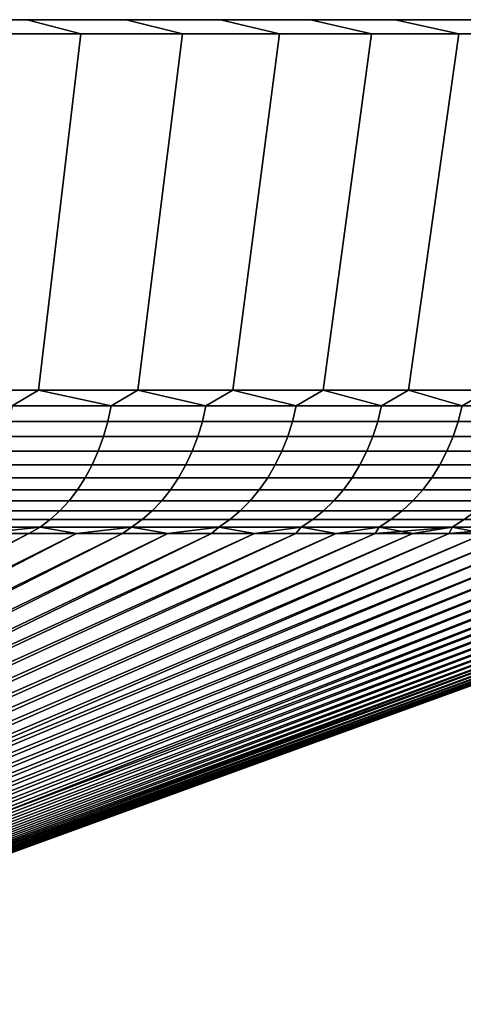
# Model space of a CAD drawing. Header units: metres. Extents: x -109 to 109, y -100 to 58.
# Tile 640 of 642: x 97.74 to 102.48, y 47.97 to 58.5. Entities that reach past the tile are written whole.
import ezdxf

# ---------------------------------------------------------------- set-up
doc = ezdxf.new("R2010")
doc.units = ezdxf.units.M
doc.layers.add('solid_21_062_100_XXX', color=7, linetype='CONTINUOUS')

msp = doc.modelspace()

# ---------------------------------------------------------------- linework, layer by layer
at = {"layer": 'solid_21_062_100_XXX'}
for points in [[(97.822098, 58.5, 23.389032), (96.71904, 58.5, -24.348904), (95.57299, 58.5, -25.256674), (96.71904, 58.5, 24.348904)], [(97.822098, 58.5, 23.389032), (97.822098, 58.5, -23.389032), (96.71904, 58.5, -24.348904)], [(98.395187, 58.349998, -24.017719), (97.262459, 58.349998, -25.003407), (96.71904, 58.5, -24.348904), (97.822098, 58.5, -23.389032)], [(97.262459, 58.349998, 25.003407), (98.395187, 58.349998, 24.017719), (97.822098, 58.5, 23.389032), (96.71904, 58.5, 24.348904)], [(98.879364, 58.5, 22.379515), (98.879364, 58.5, -22.379515), (97.822098, 58.5, -23.389032)], [(99.480904, 58.349998, -22.981035), (98.395187, 58.349998, -24.017719), (97.822098, 58.5, -23.389032), (98.879364, 58.5, -22.379515)], [(97.822098, 58.5, 23.389032), (98.879364, 58.5, 22.379515), (97.822098, 58.5, -23.389032)], [(98.395187, 58.349998, 24.017719), (99.480904, 58.349998, 22.981035), (98.879364, 58.5, 22.379515), (97.822098, 58.5, 23.389032)], [(99.889153, 58.5, 21.321968), (99.889153, 58.5, -21.321968), (98.879364, 58.5, -22.379515)], [(100.517822, 58.349998, -21.895071), (99.480904, 58.349998, -22.981035), (98.879364, 58.5, -22.379515), (99.889153, 58.5, -21.321968)], [(98.879364, 58.5, 22.379515), (99.889153, 58.5, 21.321968), (98.879364, 58.5, -22.379515)], [(99.480904, 58.349998, 22.981035), (100.517822, 58.349998, 21.895071), (99.889153, 58.5, 21.321968), (98.879364, 58.5, 22.379515)], [(100.848831, 58.5, 20.219122), (100.848831, 58.5, -20.219122), (99.889153, 58.5, -21.321968)], [(101.503326, 58.349998, -20.762558), (100.517822, 58.349998, -21.895071), (99.889153, 58.5, -21.321968), (100.848831, 58.5, -20.219122)], [(99.889153, 58.5, 21.321968), (100.848831, 58.5, 20.219122), (99.889153, 58.5, -21.321968)], [(100.517822, 58.349998, 21.895071), (101.503326, 58.349998, 20.762558), (100.848831, 58.5, 20.219122), (99.889153, 58.5, 21.321968)], [(101.756729, 58.5, 19.07292), (101.756729, 58.5, -19.07292), (100.848831, 58.5, -20.219122)], [(102.435623, 58.349998, -19.585545), (101.503326, 58.349998, -20.762558), (100.848831, 58.5, -20.219122), (101.756729, 58.5, -19.07292)], [(100.848831, 58.5, 20.219122), (101.756729, 58.5, 19.07292), (100.848831, 58.5, -20.219122)], [(101.503326, 58.349998, 20.762558), (102.435623, 58.349998, 19.585545), (101.756729, 58.5, 19.07292), (100.848831, 58.5, 20.219122)], [(102.61058, 58.5, 17.886204), (102.61058, 58.5, -17.886204), (101.756729, 58.5, -19.07292)], [(103.312355, 58.349998, -18.367025), (102.435623, 58.349998, -19.585545), (101.756729, 58.5, -19.07292), (102.61058, 58.5, -17.886204)], [(101.756729, 58.5, 19.07292), (102.61058, 58.5, 17.886204), (101.756729, 58.5, -19.07292)], [(102.435623, 58.349998, 19.585545), (103.312355, 58.349998, 18.367025), (102.61058, 58.5, 17.886204), (101.756729, 58.5, 19.07292)], [(97.942177, 54.537159, -23.52095), (96.833015, 54.537159, -24.48613), (97.262459, 58.349998, -25.003407), (98.395187, 58.349998, -24.017719)], [(96.833015, 54.537159, 24.486128), (97.942177, 54.537159, 23.52095), (98.395187, 58.349998, 24.017719), (97.262459, 58.349998, 25.003407)], [(99.005577, 54.537159, -22.505577), (97.942177, 54.537159, -23.52095), (98.395187, 58.349998, -24.017719), (99.480904, 58.349998, -22.981035)], [(97.942177, 54.537159, 23.52095), (99.005577, 54.537159, 22.505577), (99.480904, 58.349998, 22.981035), (98.395187, 58.349998, 24.017719)], [(100.02095, 54.537159, -21.442179), (99.005577, 54.537159, -22.505577), (99.480904, 58.349998, -22.981035), (100.517822, 58.349998, -21.895071)], [(99.005577, 54.537159, 22.505577), (100.02095, 54.537159, 21.442177), (100.517822, 58.349998, 21.895071), (99.480904, 58.349998, 22.981035)], [(100.986122, 54.537159, -20.333021), (100.02095, 54.537159, -21.442179), (100.517822, 58.349998, -21.895071), (101.503326, 58.349998, -20.762558)], [(100.02095, 54.537159, 21.442177), (100.986122, 54.537159, 20.333021), (101.503326, 58.349998, 20.762558), (100.517822, 58.349998, 21.895071)], [(101.899048, 54.537159, -19.180475), (100.986122, 54.537159, -20.333021), (101.503326, 58.349998, -20.762558), (102.435623, 58.349998, -19.585545)], [(100.986122, 54.537159, 20.333021), (101.899048, 54.537159, 19.180473), (102.435623, 58.349998, 19.585545), (101.503326, 58.349998, 20.762558)], [(102.757767, 54.537159, -17.986994), (101.899048, 54.537159, -19.180475), (102.435623, 58.349998, -19.585545), (103.312355, 58.349998, -18.367025)], [(101.899048, 54.537159, 19.180473), (102.757767, 54.537159, 17.986992), (103.312355, 58.349998, 18.367025), (102.435623, 58.349998, 19.585545)], [(97.664131, 54.368504, -23.721462), (96.833015, 54.537159, -24.48613), (97.942177, 54.537159, -23.52095)], [(97.664131, 54.368504, 23.721462), (97.942177, 54.537159, 23.52095), (96.833015, 54.537159, 24.486128)], [(97.664131, 54.368504, -23.721462), (97.942177, 54.537159, -23.52095), (98.72187, 54.368504, -22.733603)], [(98.72187, 54.368504, 22.733603), (97.942177, 54.537159, 23.52095), (97.664131, 54.368504, 23.721462)], [(98.72187, 54.368504, -22.733603), (97.942177, 54.537159, -23.52095), (99.005577, 54.537159, -22.505577)], [(98.72187, 54.368504, 22.733603), (99.005577, 54.537159, 22.505577), (97.942177, 54.537159, 23.52095)], [(98.72187, 54.368504, -22.733603), (99.005577, 54.537159, -22.505577), (99.733551, 54.368504, -21.698624)], [(99.733551, 54.368504, 21.698624), (99.005577, 54.537159, 22.505577), (98.72187, 54.368504, 22.733603)], [(99.733551, 54.368504, -21.698624), (99.005577, 54.537159, -22.505577), (100.02095, 54.537159, -21.442179)], [(99.733551, 54.368504, 21.698624), (100.02095, 54.537159, 21.442177), (99.005577, 54.537159, 22.505577)], [(99.733551, 54.368504, -21.698624), (100.02095, 54.537159, -21.442179), (100.697083, 54.368504, -20.618671)], [(100.697083, 54.368504, 20.618671), (100.02095, 54.537159, 21.442177), (99.733551, 54.368504, 21.698624)], [(100.697083, 54.368504, -20.618671), (100.02095, 54.537159, -21.442179), (100.986122, 54.537159, -20.333021)], [(100.697083, 54.368504, 20.618671), (100.986122, 54.537159, 20.333021), (100.02095, 54.537159, 21.442177)], [(100.697083, 54.368504, -20.618671), (100.986122, 54.537159, -20.333021), (101.610451, 54.368504, -19.495983)], [(101.610451, 54.368504, 19.495983), (100.986122, 54.537159, 20.333021), (100.697083, 54.368504, 20.618671)], [(101.610451, 54.368504, -19.495983), (100.986122, 54.537159, -20.333021), (101.899048, 54.537159, -19.180475)], [(101.610451, 54.368504, 19.495983), (101.899048, 54.537159, 19.180473), (100.986122, 54.537159, 20.333021)], [(101.610451, 54.368504, -19.495983), (101.899048, 54.537159, -19.180475), (102.471786, 54.368504, -18.332888)], [(102.471786, 54.368504, 18.332888), (101.899048, 54.537159, 19.180473), (101.610451, 54.368504, 19.495983)], [(102.471786, 54.368504, -18.332888), (101.899048, 54.537159, -19.180475), (102.757767, 54.537159, -17.986994)], [(102.471786, 54.368504, 18.332888), (102.757767, 54.537159, 17.986992), (101.899048, 54.537159, 19.180473)], [(102.471786, 54.368504, -18.332888), (102.757767, 54.537159, -17.986994), (103.279282, 54.368504, -17.131792)], [(103.279282, 54.368504, 17.131792), (102.757767, 54.537159, 17.986992), (102.471786, 54.368504, 18.332888)], [(98.72187, 54.368504, 22.733603), (97.664131, 54.368504, 23.721462), (97.629257, 54.201889, 23.682377), (98.685257, 54.201889, 22.696144)], [(97.664131, 54.368504, -23.721462), (98.72187, 54.368504, -22.733603), (98.685257, 54.201889, -22.696144), (97.629257, 54.201889, -23.682377)], [(99.733551, 54.368504, 21.698624), (98.72187, 54.368504, 22.733603), (98.685257, 54.201889, 22.696144), (99.695274, 54.201889, 21.66287)], [(98.72187, 54.368504, -22.733603), (99.733551, 54.368504, -21.698624), (99.695274, 54.201889, -21.66287), (98.685257, 54.201889, -22.696144)], [(100.697083, 54.368504, 20.618671), (99.733551, 54.368504, 21.698624), (99.695274, 54.201889, 21.66287), (100.657211, 54.201889, 20.584698)], [(99.733551, 54.368504, -21.698624), (100.697083, 54.368504, -20.618671), (100.657211, 54.201889, -20.584698), (99.695274, 54.201889, -21.66287)], [(101.610451, 54.368504, 19.495983), (100.697083, 54.368504, 20.618671), (100.657211, 54.201889, 20.584698), (101.569077, 54.201889, 19.46386)], [(100.697083, 54.368504, -20.618671), (101.610451, 54.368504, -19.495983), (101.569077, 54.201889, -19.46386), (100.657211, 54.201889, -20.584698)], [(102.471786, 54.368504, 18.332888), (101.610451, 54.368504, 19.495983), (101.569077, 54.201889, 19.46386), (102.428993, 54.201889, 18.302679)], [(101.610451, 54.368504, -19.495983), (102.471786, 54.368504, -18.332888), (102.428993, 54.201889, -18.302679), (101.569077, 54.201889, -19.46386)], [(103.279282, 54.368504, 17.131792), (102.471786, 54.368504, 18.332888), (102.428993, 54.201889, 18.302679), (103.235161, 54.201889, 17.103565)], [(102.471786, 54.368504, -18.332888), (103.279282, 54.368504, -17.131792), (103.235161, 54.201889, -17.103565), (102.428993, 54.201889, -18.302679)], [(98.685257, 54.201889, 22.696144), (97.629257, 54.201889, 23.682377), (97.584846, 54.040485, 23.632595), (98.638618, 54.040485, 22.648436)], [(97.629257, 54.201889, -23.682377), (98.685257, 54.201889, -22.696144), (98.638618, 54.040485, -22.648436), (97.584846, 54.040485, -23.632595)], [(99.695274, 54.201889, 21.66287), (98.685257, 54.201889, 22.696144), (98.638618, 54.040485, 22.648436), (99.646515, 54.040485, 21.617334)], [(98.685257, 54.201889, -22.696144), (99.695274, 54.201889, -21.66287), (99.646515, 54.040485, -21.617334), (98.638618, 54.040485, -22.648436)], [(100.657211, 54.201889, 20.584698), (99.695274, 54.201889, 21.66287), (99.646515, 54.040485, 21.617334), (100.60643, 54.040485, 20.541428)], [(99.695274, 54.201889, -21.66287), (100.657211, 54.201889, -20.584698), (100.60643, 54.040485, -20.541428), (99.646515, 54.040485, -21.617334)], [(101.569077, 54.201889, 19.46386), (100.657211, 54.201889, 20.584698), (100.60643, 54.040485, 20.541428), (101.51638, 54.040485, 19.422945)], [(100.657211, 54.201889, -20.584698), (101.569077, 54.201889, -19.46386), (101.51638, 54.040485, -19.422945), (100.60643, 54.040485, -20.541428)], [(102.428993, 54.201889, 18.302679), (101.569077, 54.201889, 19.46386), (101.51638, 54.040485, 19.422945), (102.374481, 54.040485, 18.264206)], [(101.569077, 54.201889, -19.46386), (102.428993, 54.201889, -18.302679), (102.374481, 54.040485, -18.264206), (101.51638, 54.040485, -19.422945)], [(103.235161, 54.201889, 17.103565), (102.428993, 54.201889, 18.302679), (102.374481, 54.040485, 18.264206), (103.178955, 54.040485, 17.067612)], [(102.428993, 54.201889, -18.302679), (103.235161, 54.201889, -17.103565), (103.178955, 54.040485, -17.067612), (102.374481, 54.040485, -18.264206)], [(98.638618, 54.040485, 22.648436), (97.584846, 54.040485, 23.632595), (97.531219, 53.885513, 23.572495), (98.582321, 53.885513, 22.590837)], [(97.584846, 54.040485, -23.632595), (98.638618, 54.040485, -22.648436), (98.582321, 53.885513, -22.590837), (97.531219, 53.885513, -23.572495)], [(99.646515, 54.040485, 21.617334), (98.638618, 54.040485, 22.648436), (98.582321, 53.885513, 22.590837), (99.587646, 53.885513, 21.562359)], [(98.638618, 54.040485, -22.648436), (99.646515, 54.040485, -21.617334), (99.587646, 53.885513, -21.562359), (98.582321, 53.885513, -22.590837)], [(100.60643, 54.040485, 20.541428), (99.646515, 54.040485, 21.617334), (99.587646, 53.885513, 21.562359), (100.54512, 53.885513, 20.489187)], [(99.646515, 54.040485, -21.617334), (100.60643, 54.040485, -20.541428), (100.54512, 53.885513, -20.489187), (99.587646, 53.885513, -21.562359)], [(101.51638, 54.040485, 19.422945), (100.60643, 54.040485, 20.541428), (100.54512, 53.885513, 20.489187), (101.452759, 53.885513, 19.37355)], [(100.60643, 54.040485, -20.541428), (101.51638, 54.040485, -19.422945), (101.452759, 53.885513, -19.37355), (100.54512, 53.885513, -20.489187)], [(102.374481, 54.040485, 18.264206), (101.51638, 54.040485, 19.422945), (101.452759, 53.885513, 19.37355), (102.308685, 53.885513, 18.217758)], [(101.51638, 54.040485, -19.422945), (102.374481, 54.040485, -18.264206), (102.308685, 53.885513, -18.217758), (101.452759, 53.885513, -19.37355)], [(103.178955, 54.040485, 17.067612), (102.374481, 54.040485, 18.264206), (102.308685, 53.885513, 18.217758), (103.111107, 53.885513, 17.024206)], [(102.374481, 54.040485, -18.264206), (103.178955, 54.040485, -17.067612), (103.111107, 53.885513, -17.024206), (102.308685, 53.885513, -18.217758)], [(98.582321, 53.885513, 22.590837), (97.531219, 53.885513, 23.572495), (97.468803, 53.738159, 23.502535), (98.516785, 53.738159, 22.52379)], [(97.531219, 53.885513, -23.572495), (98.582321, 53.885513, -22.590837), (98.516785, 53.738159, -22.52379), (97.468803, 53.738159, -23.502535)], [(99.587646, 53.885513, 21.562359), (98.582321, 53.885513, 22.590837), (98.516785, 53.738159, 22.52379), (99.519127, 53.738159, 21.498363)], [(98.582321, 53.885513, -22.590837), (99.587646, 53.885513, -21.562359), (99.519127, 53.738159, -21.498363), (98.516785, 53.738159, -22.52379)], [(100.54512, 53.885513, 20.489187), (99.587646, 53.885513, 21.562359), (99.519127, 53.738159, 21.498363), (100.473763, 53.738159, 20.428379)], [(99.587646, 53.885513, -21.562359), (100.54512, 53.885513, -20.489187), (100.473763, 53.738159, -20.428379), (99.519127, 53.738159, -21.498363)], [(101.452759, 53.885513, 19.37355), (100.54512, 53.885513, 20.489187), (100.473763, 53.738159, 20.428379), (101.378708, 53.738159, 19.316051)], [(100.54512, 53.885513, -20.489187), (101.452759, 53.885513, -19.37355), (101.378708, 53.738159, -19.316051), (100.473763, 53.738159, -20.428379)], [(102.308685, 53.885513, 18.217758), (101.452759, 53.885513, 19.37355), (101.378708, 53.738159, 19.316051), (102.232086, 53.738159, 18.163691)], [(101.452759, 53.885513, -19.37355), (102.308685, 53.885513, -18.217758), (102.232086, 53.738159, -18.163691), (101.378708, 53.738159, -19.316051)], [(103.111107, 53.885513, 17.024206), (102.308685, 53.885513, 18.217758), (102.232086, 53.738159, 18.163691), (103.032135, 53.738159, 16.97368)], [(102.308685, 53.885513, -18.217758), (103.111107, 53.885513, -17.024206), (103.032135, 53.738159, -16.97368), (102.232086, 53.738159, -18.163691)], [(98.516785, 53.738159, 22.52379), (97.468803, 53.738159, 23.502535), (97.398064, 53.599548, 23.423248), (98.442513, 53.599548, 22.447807)], [(97.468803, 53.738159, -23.502535), (98.516785, 53.738159, -22.52379), (98.442513, 53.599548, -22.447807), (97.398064, 53.599548, -23.423248)], [(99.519127, 53.738159, 21.498363), (98.516785, 53.738159, 22.52379), (98.442513, 53.599548, 22.447807), (99.441475, 53.599548, 21.42584)], [(98.516785, 53.738159, -22.52379), (99.519127, 53.738159, -21.498363), (99.441475, 53.599548, -21.42584), (98.442513, 53.599548, -22.447807)], [(100.473763, 53.738159, 20.428379), (99.519127, 53.738159, 21.498363), (99.441475, 53.599548, 21.42584), (100.392883, 53.599548, 20.359463)], [(99.519127, 53.738159, -21.498363), (100.473763, 53.738159, -20.428379), (100.392883, 53.599548, -20.359463), (99.441475, 53.599548, -21.42584)], [(101.378708, 53.738159, 19.316051), (100.473763, 53.738159, 20.428379), (100.392883, 53.599548, 20.359463), (101.294777, 53.599548, 19.250889)], [(100.473763, 53.738159, -20.428379), (101.378708, 53.738159, -19.316051), (101.294777, 53.599548, -19.250889), (100.392883, 53.599548, -20.359463)], [(102.232086, 53.738159, 18.163691), (101.378708, 53.738159, 19.316051), (101.294777, 53.599548, 19.250889), (102.145279, 53.599548, 18.102415)], [(101.378708, 53.738159, -19.316051), (102.232086, 53.738159, -18.163691), (102.145279, 53.599548, -18.102415), (101.294777, 53.599548, -19.250889)], [(103.032135, 53.738159, 16.97368), (102.232086, 53.738159, 18.163691), (102.145279, 53.599548, 18.102415), (102.942627, 53.599548, 16.91642)], [(102.232086, 53.738159, -18.163691), (103.032135, 53.738159, -16.97368), (102.942627, 53.599548, -16.91642), (102.145279, 53.599548, -18.102415)], [(98.442513, 53.599548, 22.447807), (97.398064, 53.599548, 23.423248), (97.31955, 53.470734, 23.335241), (98.360069, 53.470734, 22.363466)], [(97.398064, 53.599548, -23.423248), (98.442513, 53.599548, -22.447807), (98.360069, 53.470734, -22.363466), (97.31955, 53.470734, -23.335241)], [(99.441475, 53.599548, 21.42584), (98.442513, 53.599548, 22.447807), (98.360069, 53.470734, 22.363466), (99.355278, 53.470734, 21.345337)], [(98.442513, 53.599548, -22.447807), (99.441475, 53.599548, -21.42584), (99.355278, 53.470734, -21.345337), (98.360069, 53.470734, -22.363466)], [(100.392883, 53.599548, 20.359463), (99.441475, 53.599548, 21.42584), (99.355278, 53.470734, 21.345337), (100.303116, 53.470734, 20.282969)], [(99.441475, 53.599548, -21.42584), (100.392883, 53.599548, -20.359463), (100.303116, 53.470734, -20.282969), (99.355278, 53.470734, -21.345337)], [(101.294777, 53.599548, 19.250889), (100.392883, 53.599548, 20.359463), (100.303116, 53.470734, 20.282969), (101.201614, 53.470734, 19.178558)], [(100.392883, 53.599548, -20.359463), (101.294777, 53.599548, -19.250889), (101.201614, 53.470734, -19.178558), (100.303116, 53.470734, -20.282969)], [(102.145279, 53.599548, 18.102415), (101.294777, 53.599548, 19.250889), (101.201614, 53.470734, 19.178558), (102.048927, 53.470734, 18.034399)], [(101.294777, 53.599548, -19.250889), (102.145279, 53.599548, -18.102415), (102.048927, 53.470734, -18.034399), (101.201614, 53.470734, -19.178558)], [(102.942627, 53.599548, 16.91642), (102.145279, 53.599548, 18.102415), (102.048927, 53.470734, 18.034399), (102.843277, 53.470734, 16.852861)], [(102.145279, 53.599548, -18.102415), (102.942627, 53.599548, -16.91642), (102.843277, 53.470734, -16.852861), (102.048927, 53.470734, -18.034399)], [(98.360069, 53.470734, 22.363466), (97.31955, 53.470734, 23.335241), (97.233849, 53.352703, 23.239185), (98.270081, 53.352703, 22.271408)], [(97.31955, 53.470734, -23.335241), (98.360069, 53.470734, -22.363466), (98.270081, 53.352703, -22.271408), (97.233849, 53.352703, -23.239185)], [(99.355278, 53.470734, 21.345337), (98.360069, 53.470734, 22.363466), (98.270081, 53.352703, 22.271408), (99.261192, 53.352703, 21.257471)], [(98.360069, 53.470734, -22.363466), (99.355278, 53.470734, -21.345337), (99.261192, 53.352703, -21.257471), (98.270081, 53.352703, -22.271408)], [(100.303116, 53.470734, 20.282969), (99.355278, 53.470734, 21.345337), (99.261192, 53.352703, 21.257471), (100.205132, 53.352703, 20.199476)], [(99.355278, 53.470734, -21.345337), (100.303116, 53.470734, -20.282969), (100.205132, 53.352703, -20.199476), (99.261192, 53.352703, -21.257471)], [(101.201614, 53.470734, 19.178558), (100.303116, 53.470734, 20.282969), (100.205132, 53.352703, 20.199476), (101.099937, 53.352703, 19.099613)], [(100.303116, 53.470734, -20.282969), (101.201614, 53.470734, -19.178558), (101.099937, 53.352703, -19.099613), (100.205132, 53.352703, -20.199476)], [(102.048927, 53.470734, 18.034399), (101.201614, 53.470734, 19.178558), (101.099937, 53.352703, 19.099613), (101.943756, 53.352703, 17.960163)], [(101.201614, 53.470734, -19.178558), (102.048927, 53.470734, -18.034399), (101.943756, 53.352703, -17.960163), (101.099937, 53.352703, -19.099613)], [(102.843277, 53.470734, 16.852861), (102.048927, 53.470734, 18.034399), (101.943756, 53.352703, 17.960163), (102.734833, 53.352703, 16.783487)], [(102.048927, 53.470734, -18.034399), (102.843277, 53.470734, -16.852861), (102.734833, 53.352703, -16.783487), (101.943756, 53.352703, -17.960163)], [(98.270081, 53.352703, 22.271408), (97.233849, 53.352703, 23.239185), (97.141617, 53.246349, 23.135811), (98.173241, 53.246349, 22.172338)], [(97.233849, 53.352703, -23.239185), (98.270081, 53.352703, -22.271408), (98.173241, 53.246349, -22.172338), (97.141617, 53.246349, -23.135811)], [(99.261192, 53.352703, 21.257471), (98.270081, 53.352703, 22.271408), (98.173241, 53.246349, 22.172338), (99.15995, 53.246349, 21.162912)], [(98.270081, 53.352703, -22.271408), (99.261192, 53.352703, -21.257471), (99.15995, 53.246349, -21.162912), (98.173241, 53.246349, -22.172338)], [(100.205132, 53.352703, 20.199476), (99.261192, 53.352703, 21.257471), (99.15995, 53.246349, 21.162912), (100.099686, 53.246349, 20.109623)], [(99.261192, 53.352703, -21.257471), (100.205132, 53.352703, -20.199476), (100.099686, 53.246349, -20.109623), (99.15995, 53.246349, -21.162912)], [(101.099937, 53.352703, 19.099613), (100.205132, 53.352703, 20.199476), (100.099686, 53.246349, 20.109623), (100.990509, 53.246349, 19.014652)], [(100.205132, 53.352703, -20.199476), (101.099937, 53.352703, -19.099613), (100.990509, 53.246349, -19.014652), (100.099686, 53.246349, -20.109623)], [(101.943756, 53.352703, 17.960163), (101.099937, 53.352703, 19.099613), (100.990509, 53.246349, 19.014652), (101.830574, 53.246349, 17.880272)], [(101.099937, 53.352703, -19.099613), (101.943756, 53.352703, -17.960163), (101.830574, 53.246349, -17.880272), (100.990509, 53.246349, -19.014652)], [(102.734833, 53.352703, 16.783487), (101.943756, 53.352703, 17.960163), (101.830574, 53.246349, 17.880272), (102.618134, 53.246349, 16.70883)], [(101.943756, 53.352703, -17.960163), (102.734833, 53.352703, -16.783487), (102.618134, 53.246349, -16.70883), (101.830574, 53.246349, -17.880272)], [(98.173241, 53.246349, 22.172338), (97.141617, 53.246349, 23.135811), (97.043564, 53.152493, 23.025908), (98.07029, 53.152493, 22.067013)], [(97.141617, 53.246349, -23.135811), (98.173241, 53.246349, -22.172338), (98.07029, 53.152493, -22.067013), (97.043564, 53.152493, -23.025908)], [(99.15995, 53.246349, 21.162912), (98.173241, 53.246349, 22.172338), (98.07029, 53.152493, 22.067013), (99.052307, 53.152493, 21.062382)], [(98.173241, 53.246349, -22.172338), (99.15995, 53.246349, -21.162912), (99.052307, 53.152493, -21.062382), (98.07029, 53.152493, -22.067013)], [(100.099686, 53.246349, 20.109623), (99.15995, 53.246349, 21.162912), (99.052307, 53.152493, 21.062382), (99.987579, 53.152493, 20.014095)], [(99.15995, 53.246349, -21.162912), (100.099686, 53.246349, -20.109623), (99.987579, 53.152493, -20.014095), (99.052307, 53.152493, -21.062382)], [(100.990509, 53.246349, 19.014652), (100.099686, 53.246349, 20.109623), (99.987579, 53.152493, 20.014095), (100.874168, 53.152493, 18.924326)], [(100.099686, 53.246349, -20.109623), (100.990509, 53.246349, -19.014652), (100.874168, 53.152493, -18.924326), (99.987579, 53.152493, -20.014095)], [(101.830574, 53.246349, 17.880272), (100.990509, 53.246349, 19.014652), (100.874168, 53.152493, 18.924326), (101.710243, 53.152493, 17.795334)], [(100.990509, 53.246349, -19.014652), (101.830574, 53.246349, -17.880272), (101.710243, 53.152493, -17.795334), (100.874168, 53.152493, -18.924326)], [(102.618134, 53.246349, 16.70883), (101.830574, 53.246349, 17.880272), (101.710243, 53.152493, 17.795334), (102.494064, 53.152493, 16.629457)], [(101.830574, 53.246349, -17.880272), (102.618134, 53.246349, -16.70883), (102.494064, 53.152493, -16.629457), (101.710243, 53.152493, -17.795334)], [(98.07029, 53.152493, 22.067013), (97.043564, 53.152493, 23.025908), (96.94043, 53.071838, 22.910313), (97.961998, 53.071838, 21.956232)], [(97.043564, 53.152493, -23.025908), (98.07029, 53.152493, -22.067013), (97.961998, 53.071838, -21.956232), (96.94043, 53.071838, -22.910313)], [(99.052307, 53.152493, 21.062382), (98.07029, 53.152493, 22.067013), (97.961998, 53.071838, 21.956232), (98.939087, 53.071838, 20.956644)], [(98.07029, 53.152493, -22.067013), (99.052307, 53.152493, -21.062382), (98.939087, 53.071838, -20.956644), (97.961998, 53.071838, -21.956232)], [(99.987579, 53.152493, 20.014095), (99.052307, 53.152493, 21.062382), (98.939087, 53.071838, 20.956644), (99.869667, 53.071838, 19.91362)], [(99.052307, 53.152493, -21.062382), (99.987579, 53.152493, -20.014095), (99.869667, 53.071838, -19.91362), (98.939087, 53.071838, -20.956644)], [(100.874168, 53.152493, 18.924326), (99.987579, 53.152493, 20.014095), (99.869667, 53.071838, 19.91362), (100.751808, 53.071838, 18.829321)], [(99.987579, 53.152493, -20.014095), (100.874168, 53.152493, -18.924326), (100.751808, 53.071838, -18.829321), (99.869667, 53.071838, -19.91362)], [(101.710243, 53.152493, 17.795334), (100.874168, 53.152493, 18.924326), (100.751808, 53.071838, 18.829321), (101.583687, 53.071838, 17.705997)], [(100.874168, 53.152493, -18.924326), (101.710243, 53.152493, -17.795334), (101.583687, 53.071838, -17.705997), (100.751808, 53.071838, -18.829321)], [(102.494064, 53.152493, 16.629457), (101.710243, 53.152493, 17.795334), (101.583687, 53.071838, 17.705997), (102.363571, 53.071838, 16.545975)], [(101.710243, 53.152493, -17.795334), (102.494064, 53.152493, -16.629457), (102.363571, 53.071838, -16.545975), (101.583687, 53.071838, -17.705997)], [(103.224007, 53.152493, 15.429114), (102.494064, 53.152493, 16.629457), (102.363571, 53.071838, 16.545975), (103.089851, 53.071838, 15.351657)], [(102.494064, 53.152493, -16.629457), (103.224007, 53.152493, -15.429114), (103.089851, 53.071838, -15.351657), (102.363571, 53.071838, -16.545975)], [(97.841866, 53.00507, -21.84824), (87.988205, 47.968861, -12.127925), (87.655571, 47.968861, -12.434569), (97.323822, 53.00507, -22.342545)], [(98.348183, 53.00507, -21.341927), (88.312408, 47.968861, -11.812385), (87.988205, 47.968861, -12.127925), (97.841866, 53.00507, -21.84824)], [(97.323837, 53.00507, 22.342533), (87.988213, 47.968861, 12.127918), (88.312408, 47.968861, 11.812378), (97.841881, 53.00507, 21.848228)], [(98.842491, 53.00507, -20.823883), (88.627945, 47.968861, -11.488181), (88.312408, 47.968861, -11.812385), (98.348183, 53.00507, -21.341927)], [(97.841881, 53.00507, 21.848228), (88.312408, 47.968861, 11.812378), (88.627953, 47.968861, 11.488174), (98.348198, 53.00507, 21.341915)], [(99.324516, 53.00507, -20.294395), (88.934586, 47.968861, -11.155552), (88.627945, 47.968861, -11.488181), (98.842491, 53.00507, -20.823883)], [(98.348198, 53.00507, 21.341915), (88.627953, 47.968861, 11.488174), (88.934593, 47.968861, 11.155545), (98.842499, 53.00507, 20.823872)], [(99.793991, 53.00507, -19.753754), (89.232117, 47.968861, -10.814741), (88.934586, 47.968861, -11.155552), (99.324516, 53.00507, -20.294395)], [(98.842499, 53.00507, 20.823872), (88.934593, 47.968861, 11.155545), (89.232117, 47.968861, 10.814734), (99.324524, 53.00507, 20.294382)], [(100.694298, 53.00507, -18.6402), (89.520302, 47.968861, -10.465998), (89.232117, 47.968861, -10.814741), (100.250671, 53.00507, -19.202253)], [(99.793991, 53.00507, -19.753754), (100.250671, 53.00507, -19.202253), (89.232117, 47.968861, -10.814741)], [(99.324524, 53.00507, 20.294382), (89.232117, 47.968861, 10.814734), (89.520309, 47.968861, 10.46599), (99.794006, 53.00507, 19.75374)], [(101.124619, 53.00507, -18.067902), (89.798935, 47.968861, -10.109578), (89.520302, 47.968861, -10.465998), (100.694298, 53.00507, -18.6402)], [(100.250687, 53.00507, 19.20224), (89.520309, 47.968861, 10.46599), (89.798943, 47.968861, 10.109571), (100.694305, 53.00507, 18.640186)], [(100.250687, 53.00507, 19.20224), (99.794006, 53.00507, 19.75374), (89.520309, 47.968861, 10.46599)], [(101.541412, 53.00507, -17.48567), (90.067825, 47.968861, -9.745745), (89.798935, 47.968861, -10.109578), (101.124619, 53.00507, -18.067902)], [(100.694305, 53.00507, 18.640186), (89.798943, 47.968861, 10.109571), (90.067825, 47.968861, 9.745736), (101.124634, 53.00507, 18.067886)], [(101.944443, 53.00507, -16.893827), (90.326752, 47.968861, -9.374763), (90.067825, 47.968861, -9.745745), (101.541412, 53.00507, -17.48567)], [(101.124634, 53.00507, 18.067886), (90.067825, 47.968861, 9.745736), (90.326759, 47.968861, 9.374755), (101.54142, 53.00507, 17.485655)], [(102.333481, 53.00507, -16.2927), (90.575546, 47.968861, -8.996904), (90.326752, 47.968861, -9.374763), (101.944443, 53.00507, -16.893827)], [(101.54142, 53.00507, 17.485655), (90.326759, 47.968861, 9.374755), (90.575554, 47.968861, 8.996897), (101.94445, 53.00507, 16.893814)], [(102.708328, 53.00507, -15.682616), (90.814018, 47.968861, -8.612449), (90.575546, 47.968861, -8.996904), (102.333481, 53.00507, -16.2927)], [(101.94445, 53.00507, 16.893814), (90.575554, 47.968861, 8.996897), (90.814018, 47.968861, 8.61244), (102.333496, 53.00507, 16.292685)], [(103.089851, 53.071838, -15.351657), (103.068771, 53.00507, -15.063913), (90.814018, 47.968861, -8.612449), (102.708328, 53.00507, -15.682616)], [(103.414604, 53.00507, -14.436932), (91.041985, 47.968861, -8.221676), (90.814018, 47.968861, -8.612449), (103.068771, 53.00507, -15.063913)], [(102.333496, 53.00507, 16.292685), (90.814018, 47.968861, 8.61244), (91.041992, 47.968861, 8.221667), (102.708336, 53.00507, 15.682601)], [(103.745651, 53.00507, -13.802015), (91.259293, 47.968861, -7.824872), (91.041985, 47.968861, -8.221676), (103.414604, 53.00507, -14.436932)], [(103.089851, 53.071838, 15.351657), (102.708336, 53.00507, 15.682601), (91.041992, 47.968861, 8.221667), (103.068779, 53.00507, 15.063898)], [(103.068779, 53.00507, 15.063898), (91.041992, 47.968861, 8.221667), (91.2593, 47.968861, 7.824864), (103.414612, 53.00507, 14.436916)], [(104.061714, 53.00507, -13.159514), (91.465775, 47.968861, -7.422331), (91.259293, 47.968861, -7.824872), (103.745651, 53.00507, -13.802015)], [(103.414612, 53.00507, 14.436916), (91.2593, 47.968861, 7.824864), (91.465775, 47.968861, 7.422322), (103.745659, 53.00507, 13.802)], [(104.362633, 53.00507, -12.509782), (91.661278, 47.968861, -7.014346), (91.465775, 47.968861, -7.422331), (104.061714, 53.00507, -13.159514)], [(103.745659, 53.00507, 13.802), (91.465775, 47.968861, 7.422322), (91.661278, 47.968861, 7.014337), (104.061722, 53.00507, 13.159499)], [(104.648239, 53.00507, -11.853172), (91.845657, 47.968861, -6.601216), (91.661278, 47.968861, -7.014346), (104.362633, 53.00507, -12.509782)], [(104.061722, 53.00507, 13.159499), (91.661278, 47.968861, 7.014337), (91.845665, 47.968861, 6.601207), (104.36264, 53.00507, 12.509766)], [(104.918373, 53.00507, -11.190049), (92.018791, 47.968861, -6.183245), (91.845657, 47.968861, -6.601216), (104.648239, 53.00507, -11.853172)], [(104.36264, 53.00507, 12.509766), (91.845665, 47.968861, 6.601207), (92.018791, 47.968861, 6.183236), (104.648247, 53.00507, 11.853157)], [(105.172882, 53.00507, -10.520774), (92.180534, 47.968861, -5.760739), (92.018791, 47.968861, -6.183245), (104.918373, 53.00507, -11.190049)], [(104.648247, 53.00507, 11.853157), (92.018791, 47.968861, 6.183236), (92.180542, 47.968861, 5.76073), (104.918373, 53.00507, 11.190033)], [(105.430534, 53.071838, -10.281914), (105.411636, 53.00507, -9.845716), (92.180534, 47.968861, -5.760739), (105.172882, 53.00507, -10.520774)], [(105.634506, 53.00507, -9.165244), (92.33078, 47.968861, -5.334008), (92.180534, 47.968861, -5.760739), (105.411636, 53.00507, -9.845716)], [(104.918373, 53.00507, 11.190033), (92.180542, 47.968861, 5.76073), (92.330788, 47.968861, 5.333999), (105.17289, 53.00507, 10.520758)], [(105.841354, 53.00507, -8.479734), (92.469421, 47.968861, -4.903365), (92.33078, 47.968861, -5.334008), (105.634506, 53.00507, -9.165244)], [(105.430534, 53.071838, 10.281914), (105.17289, 53.00507, 10.520758), (92.330788, 47.968861, 5.333999), (105.411644, 53.00507, 9.845698)], [(105.411644, 53.00507, 9.845698), (92.330788, 47.968861, 5.333999), (92.469421, 47.968861, 4.903356), (105.634506, 53.00507, 9.165227)], [(106.032082, 53.00507, -7.789564), (92.596344, 47.968861, -4.469126), (92.469421, 47.968861, -4.903365), (105.841354, 53.00507, -8.479734)], [(105.634506, 53.00507, 9.165227), (92.469421, 47.968861, 4.903356), (92.596344, 47.968861, 4.469116), (105.841362, 53.00507, 8.479717)], [(106.206573, 53.00507, -7.095113), (92.711464, 47.968861, -4.031609), (92.596344, 47.968861, -4.469126), (106.032082, 53.00507, -7.789564)], [(105.841362, 53.00507, 8.479717), (92.596344, 47.968861, 4.469116), (92.711464, 47.968861, 4.031599), (106.032082, 53.00507, 7.789547)], [(106.364738, 53.00507, -6.396763), (92.81469, 47.968861, -3.591134), (92.711464, 47.968861, -4.031609), (106.206573, 53.00507, -7.095113)], [(106.032082, 53.00507, 7.789547), (92.711464, 47.968861, 4.031599), (92.81469, 47.968861, 3.591125), (106.206573, 53.00507, 7.095096)], [(106.506485, 53.00507, -5.694898), (92.905952, 47.968861, -3.148026), (92.81469, 47.968861, -3.591134), (106.364738, 53.00507, -6.396763)], [(106.206573, 53.00507, 7.095096), (92.81469, 47.968861, 3.591125), (92.905952, 47.968861, 3.148017), (106.364738, 53.00507, 6.396746)], [(106.740433, 53.00507, -4.282168), (92.985184, 47.968861, -2.702609), (92.905952, 47.968861, -3.148026), (106.631744, 53.00507, -4.989904)], [(106.506485, 53.00507, -5.694898), (106.631744, 53.00507, -4.989904), (92.905952, 47.968861, -3.148026)], [(106.364738, 53.00507, 6.396746), (92.905952, 47.968861, 3.148017), (92.985184, 47.968861, 2.7026), (106.506485, 53.00507, 5.69488)], [(106.832512, 53.00507, -3.572079), (93.052322, 47.968861, -2.25521), (92.985184, 47.968861, -2.702609), (106.740433, 53.00507, -4.282168)], [(106.631744, 53.00507, 4.989887), (92.985184, 47.968861, 2.7026), (93.052322, 47.968861, 2.255201), (106.74044, 53.00507, 4.282151)], [(106.631744, 53.00507, 4.989887), (106.506485, 53.00507, 5.69488), (92.985184, 47.968861, 2.7026)], [(106.907913, 53.00507, -2.860026), (93.107323, 47.968861, -1.806157), (93.052322, 47.968861, -2.25521), (106.832512, 53.00507, -3.572079)], [(106.74044, 53.00507, 4.282151), (93.052322, 47.968861, 2.255201), (93.107323, 47.968861, 1.806148), (106.832512, 53.00507, 3.572062)], [(106.966606, 53.00507, -2.1464), (93.150139, 47.968861, -1.35578), (93.107323, 47.968861, -1.806157), (106.907913, 53.00507, -2.860026)], [(106.832512, 53.00507, 3.572062), (93.107323, 47.968861, 1.806148), (93.150139, 47.968861, 1.35577), (106.907913, 53.00507, 2.860008)], [(107.008545, 53.00507, -1.431593), (93.180748, 47.968861, -0.904407), (93.150139, 47.968861, -1.35578), (106.966606, 53.00507, -2.1464)], [(106.907913, 53.00507, 2.860008), (93.150139, 47.968861, 1.35577), (93.180748, 47.968861, 0.904398), (106.966606, 53.00507, 2.146383)], [(107.033722, 53.00507, -0.715998), (93.19912, 47.968861, -0.452372), (93.180748, 47.968861, -0.904407), (107.008545, 53.00507, -1.431593)], [(106.966606, 53.00507, 2.146383), (93.180748, 47.968861, 0.904398), (93.19912, 47.968861, 0.452362), (107.008553, 53.00507, 1.431575)], [(107.033722, 53.00507, 0.71598), (93.205246, 47.968861, -0.000005), (93.19912, 47.968861, -0.452372), (107.042114, 53.00507, -0.000009)], [(107.033722, 53.00507, -0.715998), (107.042114, 53.00507, -0.000009), (93.19912, 47.968861, -0.452372)], [(107.008553, 53.00507, 1.431575), (93.19912, 47.968861, 0.452362), (93.205246, 47.968861, -0.000005), (107.033722, 53.00507, 0.71598)], [(97.961998, 53.071838, 21.956232), (96.94043, 53.071838, 22.910313), (97.323837, 53.00507, 22.342533), (97.841881, 53.00507, 21.848228)], [(96.94043, 53.071838, -22.910313), (97.961998, 53.071838, -21.956232), (97.323822, 53.00507, -22.342545)], [(97.961998, 53.071838, -21.956232), (97.841866, 53.00507, -21.84824), (97.323822, 53.00507, -22.342545)], [(97.961998, 53.071838, -21.956232), (98.348183, 53.00507, -21.341927), (97.841866, 53.00507, -21.84824)], [(97.961998, 53.071838, 21.956232), (97.841881, 53.00507, 21.848228), (98.348198, 53.00507, 21.341915)], [(98.939087, 53.071838, 20.956644), (97.961998, 53.071838, 21.956232), (98.348198, 53.00507, 21.341915)], [(97.961998, 53.071838, -21.956232), (98.939087, 53.071838, -20.956644), (98.348183, 53.00507, -21.341927)], [(98.939087, 53.071838, -20.956644), (98.842491, 53.00507, -20.823883), (98.348183, 53.00507, -21.341927)], [(98.939087, 53.071838, 20.956644), (98.348198, 53.00507, 21.341915), (98.842499, 53.00507, 20.823872)], [(98.939087, 53.071838, -20.956644), (99.869667, 53.071838, -19.91362), (99.324516, 53.00507, -20.294395), (98.842491, 53.00507, -20.823883)], [(98.939087, 53.071838, 20.956644), (98.842499, 53.00507, 20.823872), (99.324524, 53.00507, 20.294382)], [(99.869667, 53.071838, 19.91362), (98.939087, 53.071838, 20.956644), (99.324524, 53.00507, 20.294382)], [(99.869667, 53.071838, -19.91362), (99.793991, 53.00507, -19.753754), (99.324516, 53.00507, -20.294395)], [(99.869667, 53.071838, 19.91362), (99.324524, 53.00507, 20.294382), (99.794006, 53.00507, 19.75374)], [(99.869667, 53.071838, -19.91362), (100.751808, 53.071838, -18.829321), (100.250671, 53.00507, -19.202253), (99.793991, 53.00507, -19.753754)], [(99.869667, 53.071838, 19.91362), (99.794006, 53.00507, 19.75374), (100.250687, 53.00507, 19.20224)], [(100.751808, 53.071838, 18.829321), (99.869667, 53.071838, 19.91362), (100.250687, 53.00507, 19.20224)], [(100.751808, 53.071838, -18.829321), (100.694298, 53.00507, -18.6402), (100.250671, 53.00507, -19.202253)], [(100.751808, 53.071838, 18.829321), (100.250687, 53.00507, 19.20224), (100.694305, 53.00507, 18.640186)], [(100.751808, 53.071838, -18.829321), (101.583687, 53.071838, -17.705997), (101.124619, 53.00507, -18.067902), (100.694298, 53.00507, -18.6402)], [(100.751808, 53.071838, 18.829321), (100.694305, 53.00507, 18.640186), (101.124634, 53.00507, 18.067886)], [(101.583687, 53.071838, 17.705997), (100.751808, 53.071838, 18.829321), (101.124634, 53.00507, 18.067886)], [(101.583687, 53.071838, -17.705997), (101.541412, 53.00507, -17.48567), (101.124619, 53.00507, -18.067902)], [(101.583687, 53.071838, 17.705997), (101.124634, 53.00507, 18.067886), (101.54142, 53.00507, 17.485655)], [(102.363571, 53.071838, -16.545975), (101.944443, 53.00507, -16.893827), (101.541412, 53.00507, -17.48567)], [(101.583687, 53.071838, -17.705997), (102.363571, 53.071838, -16.545975), (101.541412, 53.00507, -17.48567)], [(101.583687, 53.071838, 17.705997), (101.54142, 53.00507, 17.485655), (101.94445, 53.00507, 16.893814)], [(102.363571, 53.071838, 16.545975), (101.583687, 53.071838, 17.705997), (101.94445, 53.00507, 16.893814)], [(102.363571, 53.071838, -16.545975), (102.333481, 53.00507, -16.2927), (101.944443, 53.00507, -16.893827)], [(102.363571, 53.071838, 16.545975), (101.94445, 53.00507, 16.893814), (102.333496, 53.00507, 16.292685)], [(103.089851, 53.071838, -15.351657), (102.708328, 53.00507, -15.682616), (102.333481, 53.00507, -16.2927)], [(102.363571, 53.071838, -16.545975), (103.089851, 53.071838, -15.351657), (102.333481, 53.00507, -16.2927)], [(102.363571, 53.071838, 16.545975), (102.333496, 53.00507, 16.292685), (102.708336, 53.00507, 15.682601)], [(103.089851, 53.071838, 15.351657), (102.363571, 53.071838, 16.545975), (102.708336, 53.00507, 15.682601)]]:
    msp.add_3dface(points, dxfattribs=at)

doc.saveas('drawing.dxf')
